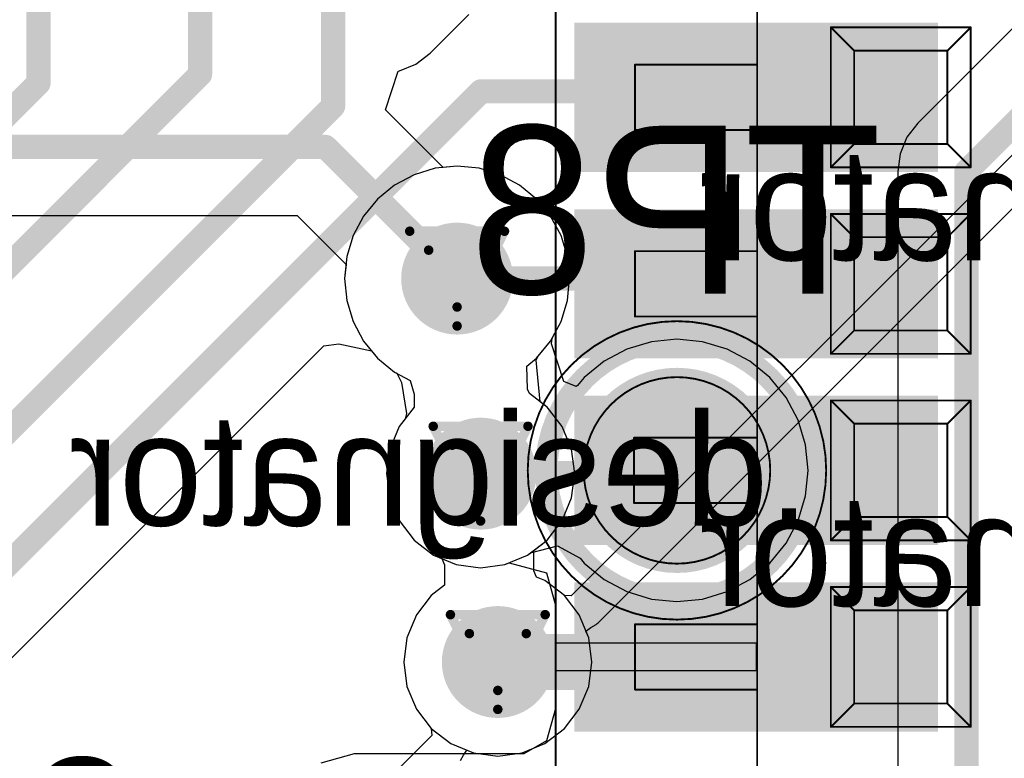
# Model space of a CAD drawing. Header units: millimetres. Extents: x 138 to 555, y 26 to 334.
# Tile 673 of 713: x 356.6 to 361.88, y 280.46 to 284.42. Entities that reach past the tile are written whole.
import ezdxf

# ---------------------------------------------------------------- set-up
doc = ezdxf.new("R2010")
doc.units = ezdxf.units.MM
for name, color, linetype in [('BottomLayer', 5, 'Continuous'), ('BottomOverlay', 54, 'Continuous'), ('BottomPaste', 16, 'Continuous'), ('BottomSolder', 6, 'Continuous'), ('DrillDrawing', 1, 'Continuous'), ('Mechanical20', 56, 'Continuous'), ('Mechanical21', 56, 'Continuous'), ('Mechanical27', 56, 'Continuous'), ('Mechanical30', 56, 'Continuous'), ('MidLayer1', 16, 'Continuous'), ('MidLayer2', 76, 'Continuous'), ('MidLayer3', 90, 'Continuous'), ('MidLayer4', 156, 'Continuous'), ('MultiLayer', 9, 'Continuous'), ('TopLayer', 1, 'Continuous'), ('TopOverlay', 2, 'Continuous'), ('TopPaste', 8, 'Continuous'), ('TopSolder', 216, 'Continuous'), ('ViaHoleLayer', 16, 'Continuous')]:
    doc.layers.add(name, color=color, linetype=linetype)

# ---------------------------------------------------------------- blocks, each defined once
blk = doc.blocks.new('CON_SAMTEC_CLM_120_02_L_D_R__________C______503')
at = {"layer": 'Mechanical20', "const_width": 0.01}
blk.add_lwpolyline([(-2.35, -10.45), (-2.35, 10.45)], dxfattribs=at)
at = {"layer": 'Mechanical27', "const_width": 0.01}
for points in [[(-1.27, -10.215), (-1.27, 10.215)], [(-0.875, -5.875), (-0.875, -5.125)], [(-0.875, -5.125), (-0.125, -5.125)], [(-0.875, -5.125), (-0.75, -5.25)], [(-0.25, -5.25), (-0.125, -5.125)], [(-0.125, -5.875), (-0.125, -5.125)], [(-0.75, -5.25), (-0.25, -5.25)], [(-0.75, -5.75), (-0.75, -5.25)], [(-0.25, -5.75), (-0.25, -5.25)], [(-1.925, -5.675), (-1.925, -5.325)], [(-1.925, -5.325), (-1.27, -5.325)], [(-1.925, -5.675), (-1.27, -5.675)], [(-0.875, -5.875), (-0.75, -5.75)], [(-0.75, -5.75), (-0.25, -5.75)], [(-0.25, -5.75), (-0.125, -5.875)], [(-0.875, -5.875), (-0.125, -5.875)], [(-0.875, -6.875), (-0.875, -6.125)], [(-0.875, -6.125), (-0.125, -6.125)], [(-0.875, -6.125), (-0.75, -6.25)], [(-0.25, -6.25), (-0.125, -6.125)], [(-0.125, -6.875), (-0.125, -6.125)], [(-0.75, -6.25), (-0.25, -6.25)], [(-0.75, -6.75), (-0.75, -6.25)], [(-0.25, -6.75), (-0.25, -6.25)], [(-1.925, -6.325), (-1.27, -6.325)], [(-1.925, -6.675), (-1.925, -6.325)], [(-1.925, -6.675), (-1.27, -6.675)], [(-0.875, -6.875), (-0.75, -6.75)], [(-0.75, -6.75), (-0.25, -6.75)], [(-0.25, -6.75), (-0.125, -6.875)], [(-0.875, -6.875), (-0.125, -6.875)], [(-0.875, -7.875), (-0.875, -7.125)], [(-0.875, -7.125), (-0.125, -7.125)], [(-0.875, -7.125), (-0.75, -7.25)], [(-0.25, -7.25), (-0.125, -7.125)], [(-0.125, -7.875), (-0.125, -7.125)], [(-0.75, -7.25), (-0.25, -7.25)], [(-0.75, -7.75), (-0.75, -7.25)], [(-0.25, -7.75), (-0.25, -7.25)], [(-1.93, -7.325), (-1.275, -7.325)], [(-1.93, -7.675), (-1.93, -7.325)], [(-1.93, -7.675), (-1.275, -7.675)], [(-0.875, -7.875), (-0.75, -7.75)], [(-0.75, -7.75), (-0.25, -7.75)], [(-0.25, -7.75), (-0.125, -7.875)], [(-0.875, -7.875), (-0.125, -7.875)], [(-0.875, -8.875), (-0.875, -8.125)], [(-0.875, -8.125), (-0.125, -8.125)], [(-0.875, -8.125), (-0.75, -8.25)], [(-0.25, -8.25), (-0.125, -8.125)], [(-0.125, -8.875), (-0.125, -8.125)], [(-0.75, -8.25), (-0.25, -8.25)], [(-0.75, -8.75), (-0.75, -8.25)], [(-0.25, -8.75), (-0.25, -8.25)], [(-1.925, -8.325), (-1.27, -8.325)], [(-1.925, -8.675), (-1.925, -8.325)], [(-1.925, -8.675), (-1.27, -8.675)], [(-0.875, -8.875), (-0.75, -8.75)], [(-0.75, -8.75), (-0.25, -8.75)], [(-0.25, -8.75), (-0.125, -8.875)], [(-0.875, -8.875), (-0.125, -8.875)]]:
    blk.add_lwpolyline(points, dxfattribs=at)
at = {"layer": 'Mechanical27', "const_width": 0.005}
for points in [[(-0.8775, -5.125, 1), (-0.8725, -5.125, 1)], [(-0.8775, -5.125, 1), (-0.8725, -5.125, 1)], [(-0.8775, -5.125, 1), (-0.8725, -5.125, 1)], [(-0.1275, -5.125, 1), (-0.1225, -5.125, 1)], [(-0.1275, -5.125, 1), (-0.1225, -5.125, 1)], [(-0.1275, -5.125, 1), (-0.1225, -5.125, 1)], [(-0.7525, -5.25, 1), (-0.7475, -5.25, 1)], [(-0.7525, -5.25, 1), (-0.7475, -5.25, 1)], [(-0.7525, -5.25, 1), (-0.7475, -5.25, 1)], [(-0.2525, -5.25, 1), (-0.2475, -5.25, 1)], [(-0.2525, -5.25, 1), (-0.2475, -5.25, 1)], [(-0.2525, -5.25, 1), (-0.2475, -5.25, 1)], [(-1.9275, -5.325, 1), (-1.9225, -5.325, 1)], [(-1.9275, -5.325, 1), (-1.9225, -5.325, 1)], [(-1.2725, -5.325, 1), (-1.2675, -5.325, 1)], [(-1.9275, -5.675, 1), (-1.9225, -5.675, 1)], [(-1.9275, -5.675, 1), (-1.9225, -5.675, 1)], [(-1.2725, -5.675, 1), (-1.2675, -5.675, 1)], [(-0.7525, -5.75, 1), (-0.7475, -5.75, 1)], [(-0.7525, -5.75, 1), (-0.7475, -5.75, 1)], [(-0.7525, -5.75, 1), (-0.7475, -5.75, 1)], [(-0.2525, -5.75, 1), (-0.2475, -5.75, 1)], [(-0.2525, -5.75, 1), (-0.2475, -5.75, 1)], [(-0.2525, -5.75, 1), (-0.2475, -5.75, 1)], [(-0.8775, -5.875, 1), (-0.8725, -5.875, 1)], [(-0.8775, -5.875, 1), (-0.8725, -5.875, 1)], [(-0.8775, -5.875, 1), (-0.8725, -5.875, 1)], [(-0.1275, -5.875, 1), (-0.1225, -5.875, 1)], [(-0.1275, -5.875, 1), (-0.1225, -5.875, 1)], [(-0.1275, -5.875, 1), (-0.1225, -5.875, 1)], [(-0.8775, -6.125, 1), (-0.8725, -6.125, 1)], [(-0.8775, -6.125, 1), (-0.8725, -6.125, 1)], [(-0.8775, -6.125, 1), (-0.8725, -6.125, 1)], [(-0.1275, -6.125, 1), (-0.1225, -6.125, 1)], [(-0.1275, -6.125, 1), (-0.1225, -6.125, 1)], [(-0.1275, -6.125, 1), (-0.1225, -6.125, 1)], [(-0.7525, -6.25, 1), (-0.7475, -6.25, 1)], [(-0.7525, -6.25, 1), (-0.7475, -6.25, 1)], [(-0.7525, -6.25, 1), (-0.7475, -6.25, 1)], [(-0.2525, -6.25, 1), (-0.2475, -6.25, 1)], [(-0.2525, -6.25, 1), (-0.2475, -6.25, 1)], [(-0.2525, -6.25, 1), (-0.2475, -6.25, 1)], [(-1.9275, -6.325, 1), (-1.9225, -6.325, 1)], [(-1.9275, -6.325, 1), (-1.9225, -6.325, 1)], [(-1.2725, -6.325, 1), (-1.2675, -6.325, 1)], [(-1.9275, -6.675, 1), (-1.9225, -6.675, 1)], [(-1.9275, -6.675, 1), (-1.9225, -6.675, 1)], [(-1.2725, -6.675, 1), (-1.2675, -6.675, 1)], [(-0.7525, -6.75, 1), (-0.7475, -6.75, 1)], [(-0.7525, -6.75, 1), (-0.7475, -6.75, 1)], [(-0.7525, -6.75, 1), (-0.7475, -6.75, 1)], [(-0.2525, -6.75, 1), (-0.2475, -6.75, 1)], [(-0.2525, -6.75, 1), (-0.2475, -6.75, 1)], [(-0.2525, -6.75, 1), (-0.2475, -6.75, 1)], [(-0.8775, -6.875, 1), (-0.8725, -6.875, 1)], [(-0.8775, -6.875, 1), (-0.8725, -6.875, 1)], [(-0.8775, -6.875, 1), (-0.8725, -6.875, 1)], [(-0.1275, -6.875, 1), (-0.1225, -6.875, 1)], [(-0.1275, -6.875, 1), (-0.1225, -6.875, 1)], [(-0.1275, -6.875, 1), (-0.1225, -6.875, 1)], [(-0.8775, -7.125, 1), (-0.8725, -7.125, 1)], [(-0.8775, -7.125, 1), (-0.8725, -7.125, 1)], [(-0.8775, -7.125, 1), (-0.8725, -7.125, 1)], [(-0.1275, -7.125, 1), (-0.1225, -7.125, 1)], [(-0.1275, -7.125, 1), (-0.1225, -7.125, 1)], [(-0.1275, -7.125, 1), (-0.1225, -7.125, 1)], [(-0.7525, -7.25, 1), (-0.7475, -7.25, 1)], [(-0.7525, -7.25, 1), (-0.7475, -7.25, 1)], [(-0.7525, -7.25, 1), (-0.7475, -7.25, 1)], [(-0.2525, -7.25, 1), (-0.2475, -7.25, 1)], [(-0.2525, -7.25, 1), (-0.2475, -7.25, 1)], [(-0.2525, -7.25, 1), (-0.2475, -7.25, 1)], [(-1.9325, -7.325, 1), (-1.9275, -7.325, 1)], [(-1.9325, -7.325, 1), (-1.9275, -7.325, 1)], [(-1.2775, -7.325, 1), (-1.2725, -7.325, 1)], [(-1.9325, -7.675, 1), (-1.9275, -7.675, 1)], [(-1.9325, -7.675, 1), (-1.9275, -7.675, 1)], [(-1.2775, -7.675, 1), (-1.2725, -7.675, 1)], [(-0.7525, -7.75, 1), (-0.7475, -7.75, 1)], [(-0.7525, -7.75, 1), (-0.7475, -7.75, 1)], [(-0.7525, -7.75, 1), (-0.7475, -7.75, 1)], [(-0.2525, -7.75, 1), (-0.2475, -7.75, 1)], [(-0.2525, -7.75, 1), (-0.2475, -7.75, 1)], [(-0.2525, -7.75, 1), (-0.2475, -7.75, 1)], [(-0.8775, -7.875, 1), (-0.8725, -7.875, 1)], [(-0.8775, -7.875, 1), (-0.8725, -7.875, 1)], [(-0.8775, -7.875, 1), (-0.8725, -7.875, 1)], [(-0.1275, -7.875, 1), (-0.1225, -7.875, 1)], [(-0.1275, -7.875, 1), (-0.1225, -7.875, 1)], [(-0.1275, -7.875, 1), (-0.1225, -7.875, 1)], [(-0.8775, -8.125, 1), (-0.8725, -8.125, 1)], [(-0.8775, -8.125, 1), (-0.8725, -8.125, 1)], [(-0.8775, -8.125, 1), (-0.8725, -8.125, 1)], [(-0.1275, -8.125, 1), (-0.1225, -8.125, 1)], [(-0.1275, -8.125, 1), (-0.1225, -8.125, 1)], [(-0.1275, -8.125, 1), (-0.1225, -8.125, 1)], [(-0.7525, -8.25, 1), (-0.7475, -8.25, 1)], [(-0.7525, -8.25, 1), (-0.7475, -8.25, 1)], [(-0.7525, -8.25, 1), (-0.7475, -8.25, 1)], [(-0.2525, -8.25, 1), (-0.2475, -8.25, 1)], [(-0.2525, -8.25, 1), (-0.2475, -8.25, 1)], [(-0.2525, -8.25, 1), (-0.2475, -8.25, 1)], [(-1.9275, -8.325, 1), (-1.9225, -8.325, 1)], [(-1.9275, -8.325, 1), (-1.9225, -8.325, 1)], [(-1.2725, -8.325, 1), (-1.2675, -8.325, 1)], [(-1.9275, -8.675, 1), (-1.9225, -8.675, 1)], [(-1.9275, -8.675, 1), (-1.9225, -8.675, 1)], [(-1.2725, -8.675, 1), (-1.2675, -8.675, 1)], [(-0.7525, -8.75, 1), (-0.7475, -8.75, 1)], [(-0.7525, -8.75, 1), (-0.7475, -8.75, 1)], [(-0.7525, -8.75, 1), (-0.7475, -8.75, 1)], [(-0.2525, -8.75, 1), (-0.2475, -8.75, 1)], [(-0.2525, -8.75, 1), (-0.2475, -8.75, 1)], [(-0.2525, -8.75, 1), (-0.2475, -8.75, 1)], [(-0.8775, -8.875, 1), (-0.8725, -8.875, 1)], [(-0.8775, -8.875, 1), (-0.8725, -8.875, 1)], [(-0.8775, -8.875, 1), (-0.8725, -8.875, 1)], [(-0.1275, -8.875, 1), (-0.1225, -8.875, 1)], [(-0.1275, -8.875, 1), (-0.1225, -8.875, 1)], [(-0.1275, -8.875, 1), (-0.1225, -8.875, 1)]]:
    blk.add_lwpolyline(points, format="xyb", close=True, dxfattribs=at)
at = {"layer": 'TopLayer'}
for points in [[(-0.35, -5.15), (-2.2, -5.15), (-0.35, -5.85), (-2.2, -5.85)], [(-0.35, -6.15), (-2.2, -6.15), (-0.35, -6.85), (-2.2, -6.85)], [(-0.35, -7.15), (-2.2, -7.15), (-0.35, -7.85), (-2.2, -7.85)], [(-0.35, -8.15), (-2.2, -8.15), (-0.35, -8.85), (-2.2, -8.85)]]:
    blk.add_solid(points, dxfattribs=at)
at = {"layer": 'TopPaste'}
for points in [[(-0.35, -5.15), (-2.2, -5.15), (-0.35, -5.85), (-2.2, -5.85)], [(-0.35, -6.15), (-2.2, -6.15), (-0.35, -6.85), (-2.2, -6.85)], [(-0.35, -7.15), (-2.2, -7.15), (-0.35, -7.85), (-2.2, -7.85)], [(-0.35, -8.15), (-2.2, -8.15), (-0.35, -8.85), (-2.2, -8.85)]]:
    blk.add_solid(points, dxfattribs=at)
at = {"layer": 'TopSolder'}
for points in [[(-0.3, -5.1), (-2.25, -5.1), (-0.3, -5.9), (-2.25, -5.9)], [(-0.3, -6.1), (-2.25, -6.1), (-0.3, -6.9), (-2.25, -6.9)], [(-0.3, -7.1), (-2.25, -7.1), (-0.3, -7.9), (-2.25, -7.9)], [(-0.3, -8.1), (-2.25, -8.1), (-0.3, -8.9), (-2.25, -8.9)]]:
    blk.add_solid(points, dxfattribs=at)
blk = doc.blocks.new('TP_SMD_1MM_B_564')
at = {"layer": 'BottomLayer', "const_width": 0.5}
blk.add_lwpolyline([(-0.25, 0, 1), (0.25, 0, 1)], format="xyb", close=True, dxfattribs=at)
at = {"layer": 'BottomOverlay'}
for points, const_width in [([(0.7, 0, 1), (-0.7, 0, 1)], 0.12), ([(-0.73, 0, 1), (-0.67, 0, 1)], 0.06), ([(0.67, 0, 1), (0.73, 0, 1)], 0.06)]:
    blk.add_lwpolyline(points, format="xyb", close=True, dxfattribs=dict(at, const_width=const_width))
at = {"layer": 'BottomPaste', "const_width": 0.5}
blk.add_lwpolyline([(-0.25, 0, 1), (0.25, 0, 1)], format="xyb", close=True, dxfattribs=at)
at = {"layer": 'BottomSolder', "const_width": 0.55}
blk.add_lwpolyline([(-0.275, 0, 1), (0.275, 0, 1)], format="xyb", close=True, dxfattribs=at)
at = {"layer": 'Mechanical21'}
for points, const_width in [([(0.8, 0, 1), (-0.8, 0, 1)], 0.01), ([(-0.8025, 0, 1), (-0.7975, 0, 1)], 0.005), ([(0.7975, 0, 1), (0.8025, 0, 1)], 0.005)]:
    blk.add_lwpolyline(points, format="xyb", close=True, dxfattribs=dict(at, const_width=const_width))
at = {"layer": 'Mechanical30'}
for points, const_width in [([(0.5, 0, 1), (-0.5, 0, 1)], 0.01), ([(-0.5025, 0, 1), (-0.4975, 0, 1)], 0.005), ([(0.4975, 0, 1), (0.5025, 0, 1)], 0.005)]:
    blk.add_lwpolyline(points, format="xyb", close=True, dxfattribs=dict(at, const_width=const_width))

msp = doc.modelspace()

# ---------------------------------------------------------------- linework, layer by layer
at = {"layer": 'BottomLayer'}
for p, q in [((362.773, 285.2306), (361.4119, 283.8695)), ((358.7977, 284.2444), (359.0052, 284.4519)), ((358.7214, 284.1859), (358.7977, 284.2444)), ((358.5584, 283.9397), (358.6256, 284.1482)), ((358.6256, 284.1482), (358.6326, 284.1491)), ((358.6326, 284.1491), (358.7214, 284.1859)), ((358.867, 283.6311), (358.5584, 283.9397)), ((361.4119, 283.8695), (361.3534, 283.7933)), ((361.3534, 283.7933), (361.3166, 283.7045)), ((361.3166, 283.7045), (361.3041, 283.6092)), ((358.9419, 283.6385), (358.867, 283.6311)), ((359.0595, 283.6269), (358.9419, 283.6385)), ((359.1726, 283.5926), (359.0595, 283.6269)), ((359.2768, 283.5369), (359.1726, 283.5926)), ((361.3041, 283.6092), (361.3041, 279.1038)), ((359.3682, 283.4619), (359.2768, 283.5369)), ((359.4432, 283.3705), (359.3682, 283.4619)), ((352.2196, 283.3732), (358.0836, 283.3732)), ((358.0836, 283.3732), (358.3463, 283.1105)), ((359.4989, 283.2663), (359.4432, 283.3705)), ((359.5332, 283.1532), (359.4989, 283.2663)), ((359.5448, 283.0356), (359.5332, 283.1532)), ((358.3463, 283.1105), (358.339, 283.0356)), ((358.339, 283.0356), (358.3506, 282.918)), ((359.5332, 282.918), (359.5448, 283.0356)), ((358.3506, 282.918), (358.3849, 282.8049)), ((359.4989, 282.8049), (359.5332, 282.918)), ((358.3849, 282.8049), (358.4406, 282.7006)), ((359.4517, 282.7166), (359.4989, 282.8049)), ((358.4406, 282.7006), (358.5156, 282.6093)), ((359.4481, 282.6852), (359.4517, 282.7166)), ((359.5132, 282.4832), (359.4481, 282.6852)), ((359.9832, 282.6973), (359.8513, 282.6572)), ((360.1205, 282.7108), (359.9832, 282.6973)), ((360.2577, 282.6973), (360.1205, 282.7108)), ((360.3896, 282.6572), (360.2577, 282.6973)), ((359.8513, 282.6572), (359.7297, 282.5922)), ((360.5112, 282.5922), (360.3896, 282.6572)), ((358.5156, 282.6093), (358.6069, 282.5343)), ((359.7297, 282.5922), (359.6231, 282.5048)), ((360.6178, 282.5048), (360.5112, 282.5922)), ((358.6069, 282.5343), (358.6189, 282.5279)), ((358.6189, 282.5279), (358.6442, 282.4782)), ((358.6442, 282.4782), (358.6703, 282.3129)), ((359.5805, 282.4567), (359.5132, 282.4832)), ((359.588, 282.462), (359.5805, 282.4567)), ((359.6231, 282.5048), (359.588, 282.462)), ((360.7053, 282.3982), (360.6178, 282.5048)), ((360.7703, 282.2766), (360.7053, 282.3982)), ((358.6703, 282.3129), (358.6632, 282.2841)), ((358.6632, 282.2841), (358.6311, 282.2422)), ((360.8103, 282.1446), (360.7703, 282.2766)), ((358.6311, 282.2422), (358.5807, 282.1205)), ((360.8238, 282.0074), (360.8103, 282.1446)), ((358.5807, 282.1205), (358.5635, 281.99)), ((358.5635, 281.99), (358.5807, 281.8595)), ((360.8103, 281.8702), (360.8238, 282.0074)), ((358.5807, 281.8595), (358.6311, 281.7379)), ((360.7703, 281.7382), (360.8103, 281.8702)), ((358.6311, 281.7379), (358.7112, 281.6334)), ((360.7053, 281.6166), (360.7703, 281.7382)), ((358.7112, 281.6334), (358.8157, 281.5533)), ((360.6178, 281.51), (360.7053, 281.6166)), ((359.32, 281.5533), (359.3361, 281.5656)), ((359.3361, 281.5656), (359.4806, 281.6026)), ((359.4806, 281.6026), (359.6018, 281.536)), ((358.8157, 281.5533), (358.9373, 281.5029)), ((359.1984, 281.5029), (359.32, 281.5533)), ((359.6018, 281.536), (359.6231, 281.51)), ((359.6231, 281.51), (359.7297, 281.4225)), ((360.5112, 281.4225), (360.6178, 281.51)), ((358.9373, 281.5029), (359.0678, 281.4857)), ((359.0678, 281.4857), (359.1984, 281.5029)), ((359.7297, 281.4225), (359.8513, 281.3575)), ((360.3896, 281.3575), (360.5112, 281.4225)), ((359.8513, 281.3575), (359.9832, 281.3175)), ((360.2577, 281.3175), (360.3896, 281.3575)), ((359.9832, 281.3175), (360.1205, 281.304)), ((360.1205, 281.304), (360.2577, 281.3175))]:
    msp.add_line(p, q, dxfattribs=at)
for points, const_width in [([(361.6722, 283.6092), (363.0334, 284.9703)], 0.13), ([(351.7455, 283.7414), (358.2361, 283.7414)], 0.13), ([(358.2361, 283.7414), (358.9419, 283.0356)], 0.13), ([(361.6722, 278.6297), (361.6722, 283.6092)], 0.13), ([(359.0678, 281.99), (359.0852, 282.0074)], 0.1), ([(359.0852, 282.0074), (360.1205, 282.0074)], 0.1)]:
    msp.add_lwpolyline(points, dxfattribs=dict(at, const_width=const_width))
for points, const_width in [([(358.2036, 283.7414, 1), (358.2685, 283.7414, 1)], 0.065), ([(358.2036, 283.7414, 1), (358.2685, 283.7414, 1)], 0.065), ([(361.6397, 283.6092, 1), (361.7047, 283.6092, 1)], 0.065), ([(361.6397, 283.6092, 1), (361.7047, 283.6092, 1)], 0.065), ([(358.7919, 283.0356, 1), (359.0919, 283.0356, 1)], 0.3), ([(358.9094, 283.0356, 1), (358.9744, 283.0356, 1)], 0.065), ([(358.9178, 281.99, 1), (359.2178, 281.99, 1)], 0.3), ([(359.0428, 281.99, 1), (359.0928, 281.99, 1)], 0.05), ([(359.0602, 282.0074, 1), (359.1102, 282.0074, 1)], 0.05), ([(359.0602, 282.0074, 1), (359.1102, 282.0074, 1)], 0.05), ([(360.0955, 282.0074, 1), (360.1455, 282.0074, 1)], 0.05), ([(359.0101, 280.9801, 1), (359.3101, 280.9801, 1)], 0.3)]:
    msp.add_lwpolyline(points, format="xyb", close=True, dxfattribs=dict(at, const_width=const_width))
at = {"layer": 'DrillDrawing', "const_width": 0.0508}
for points in [[(358.6879, 283.2896), (359.1959, 283.2896)], [(358.6879, 283.2896), (358.9419, 282.7816)], [(358.9419, 282.7816), (359.1959, 283.2896)], [(358.7895, 283.188), (359.0943, 283.188)], [(358.7895, 283.188), (358.9419, 282.8832)], [(358.9419, 282.8832), (359.0943, 283.188)], [(358.8138, 282.244), (359.3218, 282.244)], [(358.8138, 282.244), (359.0678, 281.736)], [(359.0678, 281.736), (359.3218, 282.244)], [(358.9154, 282.1424), (359.2202, 282.1424)], [(358.9154, 282.1424), (359.0678, 281.8376)], [(359.0678, 281.8376), (359.2202, 282.1424)], [(358.9061, 281.2341), (359.4141, 281.2341)], [(358.9061, 281.2341), (359.1601, 280.7261)], [(359.1601, 280.7261), (359.4141, 281.2341)], [(359.0077, 281.1325), (359.3125, 281.1325)], [(359.0077, 281.1325), (359.1601, 280.8277)], [(359.1601, 280.8277), (359.3125, 281.1325)]]:
    msp.add_lwpolyline(points, dxfattribs=at)
at = {"layer": 'DrillDrawing', "const_width": 0.0254}
for points in [[(358.6752, 283.2896, 1), (358.7006, 283.2896, 1)], [(358.6752, 283.2896, 1), (358.7006, 283.2896, 1)], [(359.1832, 283.2896, 1), (359.2086, 283.2896, 1)], [(359.1832, 283.2896, 1), (359.2086, 283.2896, 1)], [(358.7768, 283.188, 1), (358.8022, 283.188, 1)], [(358.7768, 283.188, 1), (358.8022, 283.188, 1)], [(359.0816, 283.188, 1), (359.107, 283.188, 1)], [(359.0816, 283.188, 1), (359.107, 283.188, 1)], [(358.9292, 282.8832, 1), (358.9546, 282.8832, 1)], [(358.9292, 282.8832, 1), (358.9546, 282.8832, 1)], [(358.9292, 282.7816, 1), (358.9546, 282.7816, 1)], [(358.9292, 282.7816, 1), (358.9546, 282.7816, 1)], [(358.8011, 282.244, 1), (358.8265, 282.244, 1)], [(358.8011, 282.244, 1), (358.8265, 282.244, 1)], [(359.3091, 282.244, 1), (359.3345, 282.244, 1)], [(359.3091, 282.244, 1), (359.3345, 282.244, 1)], [(358.9027, 282.1424, 1), (358.9281, 282.1424, 1)], [(358.9027, 282.1424, 1), (358.9281, 282.1424, 1)], [(359.2075, 282.1424, 1), (359.2329, 282.1424, 1)], [(359.2075, 282.1424, 1), (359.2329, 282.1424, 1)], [(359.0551, 281.8376, 1), (359.0805, 281.8376, 1)], [(359.0551, 281.8376, 1), (359.0805, 281.8376, 1)], [(359.0551, 281.736, 1), (359.0805, 281.736, 1)], [(359.0551, 281.736, 1), (359.0805, 281.736, 1)], [(358.8934, 281.2341, 1), (358.9188, 281.2341, 1)], [(358.8934, 281.2341, 1), (358.9188, 281.2341, 1)], [(359.4014, 281.2341, 1), (359.4268, 281.2341, 1)], [(359.4014, 281.2341, 1), (359.4268, 281.2341, 1)], [(358.995, 281.1325, 1), (359.0204, 281.1325, 1)], [(358.995, 281.1325, 1), (359.0204, 281.1325, 1)], [(359.2998, 281.1325, 1), (359.3252, 281.1325, 1)], [(359.2998, 281.1325, 1), (359.3252, 281.1325, 1)], [(359.1474, 280.8277, 1), (359.1728, 280.8277, 1)], [(359.1474, 280.8277, 1), (359.1728, 280.8277, 1)], [(359.1474, 280.7261, 1), (359.1728, 280.7261, 1)], [(359.1474, 280.7261, 1), (359.1728, 280.7261, 1)]]:
    msp.add_lwpolyline(points, format="xyb", close=True, dxfattribs=at)
at = {"layer": 'MidLayer1'}
for p, q in [((363.1318, 284.9124), (359.5537, 281.3343)), ((359.6979, 281.1901), (363.276, 284.7682)), ((358.8242, 283.6269), (358.7111, 283.5926)), ((358.9419, 283.6385), (358.8242, 283.6269)), ((359.0595, 283.6269), (358.9419, 283.6385)), ((359.1726, 283.5926), (359.0595, 283.6269)), ((358.7111, 283.5926), (358.6069, 283.5369)), ((359.2768, 283.5369), (359.1726, 283.5926)), ((358.6069, 283.5369), (358.5156, 283.4619)), ((359.3682, 283.4619), (359.2768, 283.5369)), ((358.5156, 283.4619), (358.4406, 283.3705)), ((359.4432, 283.3705), (359.3682, 283.4619)), ((358.4406, 283.3705), (358.3849, 283.2663)), ((359.4989, 283.2663), (359.4432, 283.3705)), ((358.3849, 283.2663), (358.3506, 283.1532)), ((359.5332, 283.1532), (359.4989, 283.2663)), ((358.3506, 283.1532), (358.339, 283.0356)), ((359.5448, 283.0356), (359.5332, 283.1532)), ((358.339, 283.0356), (358.3506, 282.918)), ((359.5332, 282.918), (359.5448, 283.0356)), ((358.3506, 282.918), (358.3849, 282.8049)), ((359.4989, 282.8049), (359.5332, 282.918)), ((358.3849, 282.8049), (358.4406, 282.7006)), ((359.4432, 282.7006), (359.4989, 282.8049)), ((358.4406, 282.7006), (358.5156, 282.6093)), ((359.3682, 282.6093), (359.4432, 282.7006)), ((358.5156, 282.6093), (358.6069, 282.5343)), ((359.3156, 282.5661), (359.3682, 282.6093)), ((359.3195, 282.4422), (359.3156, 282.5661)), ((358.6069, 282.5343), (358.6896, 282.4901)), ((358.6896, 282.4901), (358.7112, 282.4153)), ((358.7112, 282.4153), (358.7112, 282.3466)), ((359.3303, 282.4189), (359.3195, 282.4422)), ((359.4244, 282.3466), (359.3303, 282.4189)), ((358.7112, 282.3466), (358.6311, 282.2422)), ((359.5046, 282.2422), (359.4244, 282.3466)), ((358.6311, 282.2422), (358.5807, 282.1205)), ((359.555, 282.1205), (359.5046, 282.2422)), ((358.5807, 282.1205), (358.5635, 281.99)), ((359.5721, 281.99), (359.555, 282.1205)), ((358.5635, 281.99), (358.5807, 281.8595)), ((359.555, 281.8595), (359.5721, 281.99)), ((358.5807, 281.8595), (358.6311, 281.7379)), ((359.5046, 281.7379), (359.555, 281.8595)), ((358.6311, 281.7379), (358.7112, 281.6334)), ((359.4244, 281.6334), (359.5046, 281.7379)), ((358.7112, 281.6334), (358.8157, 281.5533)), ((359.3532, 281.5788), (359.4244, 281.6334)), ((359.3539, 281.4689), (359.3532, 281.5788)), ((358.8157, 281.5533), (358.8605, 281.5347)), ((358.8605, 281.5347), (358.874, 281.5012)), ((358.874, 281.5012), (358.8747, 281.3914)), ((359.3674, 281.4354), (359.3539, 281.4689)), ((359.4122, 281.4169), (359.3674, 281.4354)), ((359.5167, 281.3367), (359.4122, 281.4169)), ((358.8747, 281.3914), (358.8035, 281.3367)), ((358.8035, 281.3367), (358.7233, 281.2323)), ((359.5537, 281.3343), (359.5167, 281.3367)), ((358.7233, 281.2323), (358.6729, 281.1106)), ((359.6324, 281.1463), (359.6594, 281.1644)), ((359.6472, 281.1106), (359.6324, 281.1463)), ((359.6594, 281.1644), (359.6882, 281.181)), ((359.6882, 281.181), (359.6923, 281.1863)), ((359.6923, 281.1863), (359.6979, 281.1901)), ((358.6729, 281.1106), (358.6557, 280.9801)), ((359.6644, 280.9801), (359.6472, 281.1106)), ((358.6557, 280.9801), (358.6729, 280.8496)), ((359.6472, 280.8496), (359.6644, 280.9801)), ((358.6729, 280.8496), (358.7233, 280.728)), ((359.5968, 280.728), (359.6472, 280.8496)), ((358.7233, 280.728), (358.8035, 280.6235)), ((359.5167, 280.6235), (359.5968, 280.728)), ((358.8035, 280.6235), (358.8059, 280.5865)), ((359.4122, 280.5434), (359.5167, 280.6235)), ((358.8059, 280.5865), (358.0128, 279.7934)), ((358.9758, 280.4808), (358.9938, 280.5078)), ((358.9938, 280.5078), (359.0295, 280.493)), ((359.2906, 280.493), (359.4122, 280.5434)), ((358.9592, 280.452), (358.9758, 280.4808)), ((359.0295, 280.493), (359.1601, 280.4758)), ((359.1601, 280.4758), (359.2906, 280.493))]:
    msp.add_line(p, q, dxfattribs=at)
at = {"layer": 'MidLayer1', "const_width": 0.3}
for points in [[(358.7919, 283.0356, 1), (359.0919, 283.0356, 1)], [(358.9178, 281.99, 1), (359.2178, 281.99, 1)], [(359.0101, 280.9801, 1), (359.3101, 280.9801, 1)]]:
    msp.add_lwpolyline(points, format="xyb", close=True, dxfattribs=at)
at = {"layer": 'MidLayer2'}
for p, q in [((358.8242, 283.6269), (358.7111, 283.5926)), ((358.9419, 283.6385), (358.8242, 283.6269)), ((359.0595, 283.6269), (358.9419, 283.6385)), ((359.1726, 283.5926), (359.0595, 283.6269)), ((358.7111, 283.5926), (358.6069, 283.5369)), ((359.2768, 283.5369), (359.1726, 283.5926)), ((358.6069, 283.5369), (358.5156, 283.4619)), ((359.3682, 283.4619), (359.2768, 283.5369)), ((358.5156, 283.4619), (358.4406, 283.3705)), ((359.4432, 283.3705), (359.3682, 283.4619)), ((358.4406, 283.3705), (358.3849, 283.2663)), ((359.4989, 283.2663), (359.4432, 283.3705)), ((358.3849, 283.2663), (358.3506, 283.1532)), ((359.5332, 283.1532), (359.4989, 283.2663)), ((358.3506, 283.1532), (358.339, 283.0356)), ((359.5448, 283.0356), (359.5332, 283.1532)), ((358.339, 283.0356), (358.3506, 282.918)), ((359.5332, 282.918), (359.5448, 283.0356)), ((358.3506, 282.918), (358.3849, 282.8049)), ((359.4989, 282.8049), (359.5332, 282.918)), ((358.3849, 282.8049), (358.4406, 282.7006)), ((359.4432, 282.7006), (359.4989, 282.8049)), ((358.4406, 282.7006), (358.5156, 282.6093)), ((359.3768, 282.6197), (359.4432, 282.7006)), ((359.3653, 282.5977), (359.3768, 282.6197)), ((358.5156, 282.6093), (358.6069, 282.5343)), ((359.3877, 282.3748), (359.3653, 282.5977)), ((358.6069, 282.5343), (358.6189, 282.5279)), ((358.6189, 282.5279), (358.6442, 282.4782)), ((358.6442, 282.4782), (358.6703, 282.3129)), ((359.4244, 282.3466), (359.3877, 282.3748)), ((358.6703, 282.3129), (358.6632, 282.2841)), ((359.5046, 282.2422), (359.4244, 282.3466)), ((358.6632, 282.2841), (358.6311, 282.2422)), ((358.6311, 282.2422), (358.5807, 282.1205)), ((359.555, 282.1205), (359.5046, 282.2422)), ((358.5807, 282.1205), (358.5635, 281.99)), ((359.5721, 281.99), (359.555, 282.1205)), ((358.5635, 281.99), (358.5807, 281.8595)), ((359.555, 281.8595), (359.5721, 281.99)), ((358.5807, 281.8595), (358.6311, 281.7379)), ((359.5046, 281.7379), (359.555, 281.8595)), ((358.6311, 281.7379), (358.7112, 281.6334)), ((359.4244, 281.6334), (359.5046, 281.7379)), ((358.7112, 281.6334), (358.8157, 281.5533)), ((359.32, 281.5533), (359.4244, 281.6334)), ((358.8157, 281.5533), (358.9373, 281.5029)), ((359.1984, 281.5029), (359.32, 281.5533)), ((358.9373, 281.5029), (359.0678, 281.4857)), ((359.0678, 281.4857), (359.1984, 281.5029))]:
    msp.add_line(p, q, dxfattribs=at)
at = {"layer": 'MidLayer2', "const_width": 0.3}
for points in [[(358.7919, 283.0356, 1), (359.0919, 283.0356, 1)], [(358.9178, 281.99, 1), (359.2178, 281.99, 1)], [(359.0101, 280.9801, 1), (359.3101, 280.9801, 1)]]:
    msp.add_lwpolyline(points, format="xyb", close=True, dxfattribs=at)
at = {"layer": 'MidLayer3'}
for p, q in [((358.8242, 283.6269), (358.7111, 283.5926)), ((358.9419, 283.6385), (358.8242, 283.6269)), ((359.0595, 283.6269), (358.9419, 283.6385)), ((359.1726, 283.5926), (359.0595, 283.6269)), ((358.7111, 283.5926), (358.6069, 283.5369)), ((359.2768, 283.5369), (359.1726, 283.5926)), ((358.6069, 283.5369), (358.5156, 283.4619)), ((359.3682, 283.4619), (359.2768, 283.5369)), ((358.5156, 283.4619), (358.4406, 283.3705)), ((359.4432, 283.3705), (359.3682, 283.4619)), ((358.4406, 283.3705), (358.3849, 283.2663)), ((359.4989, 283.2663), (359.4432, 283.3705)), ((358.3849, 283.2663), (358.3506, 283.1532)), ((359.5332, 283.1532), (359.4989, 283.2663)), ((358.3506, 283.1532), (358.339, 283.0356)), ((359.5448, 283.0356), (359.5332, 283.1532)), ((358.339, 283.0356), (358.3506, 282.918)), ((359.5332, 282.918), (359.5448, 283.0356)), ((358.3506, 282.918), (358.3849, 282.8049)), ((359.4989, 282.8049), (359.5332, 282.918)), ((358.3849, 282.8049), (358.4406, 282.7006)), ((359.4432, 282.7006), (359.4989, 282.8049)), ((358.4406, 282.7006), (358.5156, 282.6093)), ((359.3682, 282.6093), (359.4432, 282.7006)), ((358.5156, 282.6093), (358.6069, 282.5343)), ((359.3156, 282.5661), (359.3682, 282.6093)), ((359.3195, 282.4422), (359.3156, 282.5661)), ((358.6069, 282.5343), (358.6896, 282.4901)), ((358.6896, 282.4901), (358.7112, 282.4153)), ((358.7112, 282.4153), (358.7112, 282.3466)), ((359.3303, 282.4189), (359.3195, 282.4422)), ((359.4244, 282.3466), (359.3303, 282.4189)), ((358.7112, 282.3466), (358.6311, 282.2422)), ((359.5046, 282.2422), (359.4244, 282.3466)), ((358.6311, 282.2422), (358.5807, 282.1205)), ((359.555, 282.1205), (359.5046, 282.2422)), ((358.5807, 282.1205), (358.5635, 281.99)), ((359.5721, 281.99), (359.555, 282.1205)), ((358.5635, 281.99), (358.5807, 281.8595)), ((359.555, 281.8595), (359.5721, 281.99)), ((358.5807, 281.8595), (358.6311, 281.7379)), ((359.5046, 281.7379), (359.555, 281.8595)), ((358.6311, 281.7379), (358.7112, 281.6334)), ((359.4244, 281.6334), (359.5046, 281.7379)), ((358.7112, 281.6334), (358.8157, 281.5533)), ((359.32, 281.5533), (359.4244, 281.6334)), ((358.8157, 281.5533), (358.9373, 281.5029)), ((359.1984, 281.5029), (359.32, 281.5533)), ((358.9373, 281.5029), (359.0678, 281.4857)), ((359.0678, 281.4857), (359.1984, 281.5029))]:
    msp.add_line(p, q, dxfattribs=at)
at = {"layer": 'MidLayer3', "const_width": 0.3}
for points in [[(358.7919, 283.0356, 1), (359.0919, 283.0356, 1)], [(358.9178, 281.99, 1), (359.2178, 281.99, 1)], [(359.0101, 280.9801, 1), (359.3101, 280.9801, 1)]]:
    msp.add_lwpolyline(points, format="xyb", close=True, dxfattribs=at)
at = {"layer": 'MidLayer4'}
for p, q in [((358.8242, 283.6269), (358.7111, 283.5926)), ((358.9419, 283.6385), (358.8242, 283.6269)), ((359.0595, 283.6269), (358.9419, 283.6385)), ((359.1726, 283.5926), (359.0595, 283.6269)), ((358.7111, 283.5926), (358.6069, 283.5369)), ((359.2768, 283.5369), (359.1726, 283.5926)), ((358.6069, 283.5369), (358.5156, 283.4619)), ((359.3682, 283.4619), (359.2768, 283.5369)), ((358.5156, 283.4619), (358.4406, 283.3705)), ((359.4432, 283.3705), (359.3682, 283.4619)), ((358.4406, 283.3705), (358.3849, 283.2663)), ((359.4989, 283.2663), (359.4432, 283.3705)), ((358.3849, 283.2663), (358.3506, 283.1532)), ((359.5332, 283.1532), (359.4989, 283.2663)), ((358.3506, 283.1532), (358.339, 283.0356)), ((359.5448, 283.0356), (359.5332, 283.1532)), ((358.339, 283.0356), (358.3506, 282.918)), ((359.5332, 282.918), (359.5448, 283.0356)), ((358.3506, 282.918), (358.3849, 282.8049)), ((359.4989, 282.8049), (359.5332, 282.918)), ((358.3849, 282.8049), (358.4406, 282.7006)), ((359.4432, 282.7006), (359.4989, 282.8049)), ((358.4406, 282.7006), (358.5156, 282.6093)), ((359.3682, 282.6093), (359.4432, 282.7006)), ((358.5156, 282.6093), (358.6069, 282.5343)), ((359.3156, 282.5661), (359.3682, 282.6093)), ((359.3195, 282.4422), (359.3156, 282.5661)), ((358.6069, 282.5343), (358.6896, 282.4901)), ((358.6896, 282.4901), (358.7112, 282.4153)), ((358.7112, 282.4153), (358.7112, 282.3466)), ((359.3303, 282.4189), (359.3195, 282.4422)), ((359.4244, 282.3466), (359.3303, 282.4189)), ((358.7112, 282.3466), (358.6311, 282.2422)), ((359.5046, 282.2422), (359.4244, 282.3466)), ((358.6311, 282.2422), (358.5807, 282.1205)), ((359.555, 282.1205), (359.5046, 282.2422)), ((358.5807, 282.1205), (358.5635, 281.99)), ((359.5721, 281.99), (359.555, 282.1205)), ((358.5635, 281.99), (358.5807, 281.8595)), ((359.555, 281.8595), (359.5721, 281.99)), ((358.5807, 281.8595), (358.6311, 281.7379)), ((359.5046, 281.7379), (359.555, 281.8595)), ((358.6311, 281.7379), (358.7112, 281.6334)), ((359.4244, 281.6334), (359.5046, 281.7379)), ((358.7112, 281.6334), (358.8157, 281.5533)), ((359.3532, 281.5788), (359.4244, 281.6334)), ((359.3539, 281.4689), (359.3532, 281.5788)), ((358.8157, 281.5533), (358.8605, 281.5347)), ((358.8605, 281.5347), (358.874, 281.5012)), ((358.874, 281.5012), (358.8747, 281.3914)), ((359.3674, 281.4354), (359.3539, 281.4689)), ((359.4122, 281.4169), (359.3674, 281.4354)), ((359.5167, 281.3367), (359.4122, 281.4169)), ((358.8747, 281.3914), (358.8035, 281.3367)), ((358.8035, 281.3367), (358.7233, 281.2323)), ((359.5968, 281.2323), (359.5167, 281.3367)), ((358.7233, 281.2323), (358.6729, 281.1106)), ((359.6472, 281.1106), (359.5968, 281.2323)), ((358.6729, 281.1106), (358.6557, 280.9801)), ((359.6644, 280.9801), (359.6472, 281.1106)), ((358.6557, 280.9801), (358.6729, 280.8496)), ((359.6472, 280.8496), (359.6644, 280.9801)), ((358.6729, 280.8496), (358.7233, 280.728)), ((359.5968, 280.728), (359.6472, 280.8496)), ((358.7233, 280.728), (358.8035, 280.6235)), ((359.5167, 280.6235), (359.5968, 280.728)), ((358.8035, 280.6235), (358.9079, 280.5434)), ((359.4122, 280.5434), (359.5167, 280.6235)), ((358.9079, 280.5434), (359.0295, 280.493)), ((359.2906, 280.493), (359.4122, 280.5434)), ((359.0295, 280.493), (359.1601, 280.4758)), ((359.1601, 280.4758), (359.2906, 280.493))]:
    msp.add_line(p, q, dxfattribs=at)
at = {"layer": 'MidLayer4', "const_width": 0.3}
for points in [[(358.7919, 283.0356, 1), (359.0919, 283.0356, 1)], [(358.9178, 281.99, 1), (359.2178, 281.99, 1)], [(359.0101, 280.9801, 1), (359.3101, 280.9801, 1)]]:
    msp.add_lwpolyline(points, format="xyb", close=True, dxfattribs=at)
at = {"layer": 'MultiLayer', "const_width": 0.3}
for points in [[(358.7919, 283.0356, 1), (359.0919, 283.0356, 1)], [(358.9178, 281.99, 1), (359.2178, 281.99, 1)], [(359.0101, 280.9801, 1), (359.3101, 280.9801, 1)]]:
    msp.add_lwpolyline(points, format="xyb", close=True, dxfattribs=at)
at = {"layer": 'TopLayer'}
for p, q in [((354.734, 279.1826), (358.2271, 282.6757)), ((358.2271, 282.6757), (358.3072, 282.6851)), ((358.3072, 282.6851), (358.4831, 282.6488)), ((358.4831, 282.6488), (358.5156, 282.6093)), ((358.5156, 282.6093), (358.6069, 282.5343)), ((358.6069, 282.5343), (358.6189, 282.5279)), ((358.6189, 282.5279), (358.6442, 282.4782)), ((358.6442, 282.4782), (358.6703, 282.3129)), ((358.6703, 282.3129), (358.6632, 282.2841)), ((358.6632, 282.2841), (358.6311, 282.2422)), ((358.6311, 282.2422), (358.5807, 282.1205)), ((358.5807, 282.1205), (358.5635, 281.99)), ((358.5635, 281.99), (358.5807, 281.8595)), ((358.5807, 281.8595), (358.6311, 281.7379)), ((358.6311, 281.7379), (358.7112, 281.6334)), ((358.7112, 281.6334), (358.8157, 281.5533)), ((358.8157, 281.5533), (358.9373, 281.5029)), ((359.1984, 281.5029), (359.2205, 281.512)), ((359.2205, 281.512), (359.4205, 281.4574)), ((358.9373, 281.5029), (359.0678, 281.4857)), ((359.0678, 281.4857), (359.1984, 281.5029)), ((359.4205, 281.4574), (359.4705, 281.2781)), ((359.4705, 281.2781), (359.4705, 281.0824)), ((359.4705, 281.0824), (360.5454, 281.0824)), ((360.5454, 281.0824), (360.5454, 280.9324)), ((360.5454, 280.9324), (359.4705, 280.9324)), ((359.4705, 280.9324), (359.4705, 280.7367)), ((359.4705, 280.7367), (359.4205, 280.5574)), ((359.4205, 280.5574), (359.3004, 280.4874)), ((358.3905, 280.4874), (358.2112, 280.4374)), ((358.5297, 280.4874), (358.3905, 280.4874)), ((359.3004, 280.4874), (358.5297, 280.4874))]:
    msp.add_line(p, q, dxfattribs=at)
for points, const_width in [([(358.2772, 283.9602), (358.2772, 287.2324)], 0.13), ([(356.6975, 284.0829), (356.6975, 285.8695)], 0.13), ([(357.5637, 284.1299), (357.5637, 285.5457)], 0.13), ([(353.5699, 280.1361), (357.5637, 284.1299)], 0.13), ([(353.2488, 280.6342), (356.6975, 284.0829)], 0.13), ([(354.1812, 279.1505), (359.0702, 284.0395)], 0.13), ([(359.0702, 284.0395), (360.5134, 284.0395)], 0.13), ([(360.5134, 284.0395), (360.5455, 284.0074)], 0.13), ([(353.9548, 279.6378), (358.2772, 283.9602)], 0.13), ([(358.9419, 283.0356), (360.4855, 283.0356)], 0.13), ([(360.4855, 283.0356), (360.5014, 283.0514)], 0.13), ([(360.5014, 283.0514), (360.5455, 283.0074)], 0.13), ([(359.0678, 281.99), (360.5281, 281.99)], 0.1), ([(360.5281, 281.99), (360.5455, 282.0074)], 0.1), ([(360.5182, 280.9801), (360.5455, 281.0074)], 0.3), ([(359.1601, 280.9801), (360.5182, 280.9801)], 0.3)]:
    msp.add_lwpolyline(points, dxfattribs=dict(at, const_width=const_width))
for points, const_width in [([(357.5312, 284.1299, 1), (357.5962, 284.1299, 1)], 0.065), ([(357.5312, 284.1299, 1), (357.5962, 284.1299, 1)], 0.065), ([(356.665, 284.0829, 1), (356.73, 284.0829, 1)], 0.065), ([(356.665, 284.0829, 1), (356.73, 284.0829, 1)], 0.065), ([(359.0377, 284.0395, 1), (359.1027, 284.0395, 1)], 0.065), ([(359.0377, 284.0395, 1), (359.1027, 284.0395, 1)], 0.065), ([(360.4809, 284.0395, 1), (360.5459, 284.0395, 1)], 0.065), ([(360.4809, 284.0395, 1), (360.5459, 284.0395, 1)], 0.065), ([(360.513, 284.0074, 1), (360.578, 284.0074, 1)], 0.065), ([(358.2447, 283.9602, 1), (358.3097, 283.9602, 1)], 0.065), ([(358.2447, 283.9602, 1), (358.3097, 283.9602, 1)], 0.065), ([(358.7919, 283.0356, 1), (359.0919, 283.0356, 1)], 0.3), ([(358.9094, 283.0356, 1), (358.9744, 283.0356, 1)], 0.065), ([(360.453, 283.0356, 1), (360.518, 283.0356, 1)], 0.065), ([(360.453, 283.0356, 1), (360.518, 283.0356, 1)], 0.065), ([(360.4689, 283.0514, 1), (360.5339, 283.0514, 1)], 0.065), ([(360.4689, 283.0514, 1), (360.5339, 283.0514, 1)], 0.065), ([(360.513, 283.0074, 1), (360.578, 283.0074, 1)], 0.065), ([(358.9178, 281.99, 1), (359.2178, 281.99, 1)], 0.3), ([(359.0428, 281.99, 1), (359.0928, 281.99, 1)], 0.05), ([(360.5031, 281.99, 1), (360.5531, 281.99, 1)], 0.05), ([(360.5031, 281.99, 1), (360.5531, 281.99, 1)], 0.05), ([(360.5205, 282.0074, 1), (360.5704, 282.0074, 1)], 0.05), ([(359.0101, 280.9801, 1), (359.3101, 280.9801, 1)], 0.3), ([(360.4705, 281.0074, 1), (360.6204, 281.0074, 1)], 0.15), ([(359.0851, 280.9801, 1), (359.2351, 280.9801, 1)], 0.15), ([(360.4432, 280.9801, 1), (360.5932, 280.9801, 1)], 0.15), ([(360.4432, 280.9801, 1), (360.5932, 280.9801, 1)], 0.15)]:
    msp.add_lwpolyline(points, format="xyb", close=True, dxfattribs=dict(at, const_width=const_width))
at = {"layer": 'ViaHoleLayer', "const_width": 0.15}
for points in [[(358.8669, 283.0356, 1), (359.0169, 283.0356, 1)], [(358.9928, 281.99, 1), (359.1428, 281.99, 1)], [(359.0851, 280.9801, 1), (359.2351, 280.9801, 1)]]:
    msp.add_lwpolyline(points, format="xyb", close=True, dxfattribs=at)

# ---------------------------------------------------------------- block references
at = {"rotation": 360}
for name, p in [('CON_SAMTEC_CLM_120_02_L_D_R__________C______503', (361.8205, 289.5074)), ('TP_SMD_1MM_B_564', (360.1205, 282.0074))]:
    msp.add_blockref(name, p, dxfattribs=at)

# ---------------------------------------------------------------- texts
at = {"layer": 'BottomOverlay', "text_generation_flag": 2}
msp.add_text('TP8', height=0.9, dxfattribs=at).set_placement((361.2161, 282.9549))
at = {"layer": 'Mechanical30', "text_generation_flag": 2}
for p in [(364.2106, 283.1338), (360.8324, 281.7114), (364.2106, 281.2796)]:
    msp.add_text('.designator', height=0.599999, dxfattribs=at).set_placement(p)
at = {"layer": 'TopOverlay'}
msp.add_text('C30', height=0.9, dxfattribs=at).set_placement((355.0572, 279.5636))

doc.saveas('drawing.dxf')
